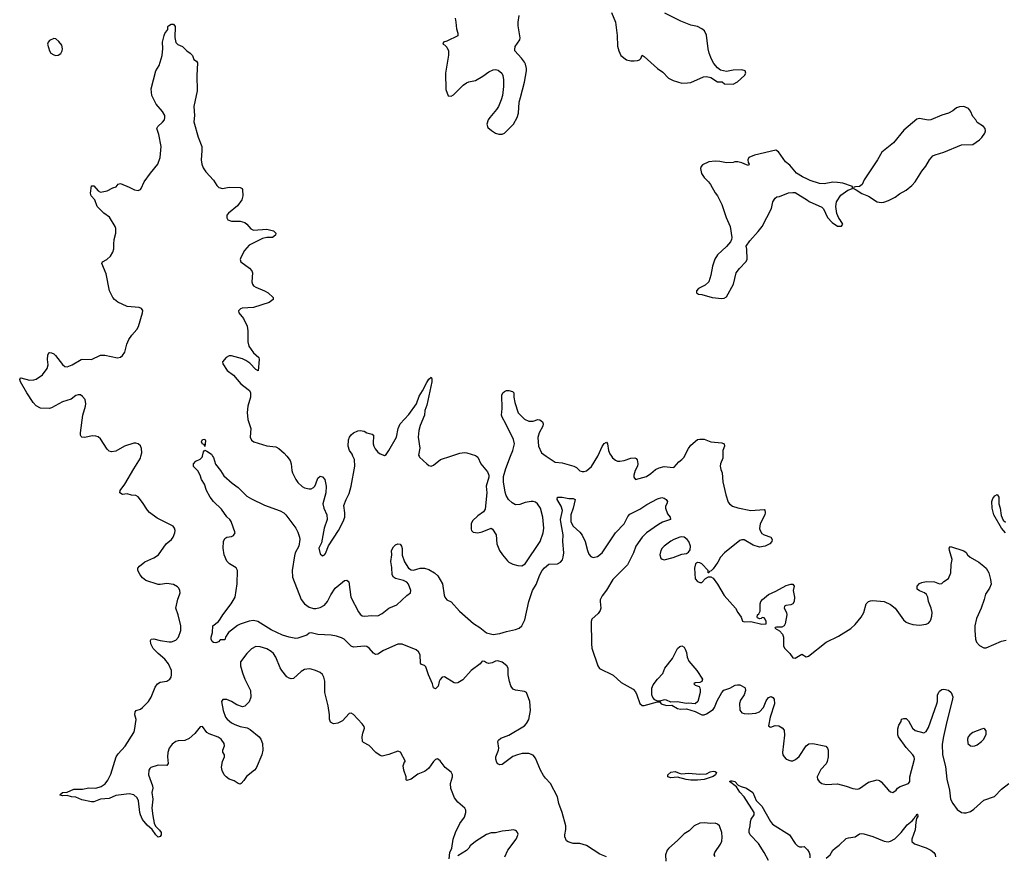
# Model space of a CAD drawing. Header units: inches. Extents: x 2001573 to 2220545, y 644482 to 846830.
# Tile 735 of 755: x 2162903 to 2171774, y 796404 to 803932. Entities that reach past the tile are written whole.
import ezdxf

# ---------------------------------------------------------------- set-up
doc = ezdxf.new("R2010")
doc.units = ezdxf.units.IN
doc.header["$MEASUREMENT"] = 0
for name, color, linetype in [('C1769', 7, 'Continuous'), ('C1779', 7, 'Continuous'), ('C1860', 7, 'Continuous'), ('C1870', 7, 'Continuous')]:
    doc.layers.add(name, color=color, linetype=linetype)

msp = doc.modelspace()

# ---------------------------------------------------------------- linework, layer by layer
at = {"layer": 'C1769', "color": 5}
for points, elevation in [([(2166772.9, 796372.9), (2166779.7, 796430), (2166795.6, 796470), (2166809.7, 796550), (2166828.1, 796610), (2166869.8, 796690.2), (2166910, 796746.8), (2166923.7, 796790), (2166922.7, 796810), (2166914, 796830), (2166850, 796882.7), (2166821.7, 796921.7), (2166786.7, 797006.7), (2166784.5, 797050), (2166802.7, 797110), (2166801.2, 797130), (2166791.9, 797151.9), (2166736.6, 797196.6), (2166690, 797255.3), (2166666.4, 797273.6), (2166650, 797268.7), (2166630, 797249), (2166590.6, 797190), (2166567.3, 797170), (2166550, 797158.4), (2166490, 797134.5), (2166430, 797089.6), (2166390, 797078), (2166384.7, 797084.7), (2166386, 797110), (2166363, 797170), (2166358, 797210), (2166370, 797246), (2166378, 797250), (2166333.6, 797333.6), (2166310, 797342), (2166230, 797312.3), (2166170, 797296), (2166150, 797302.7), (2166111.2, 797331.2), (2166052.8, 797392.8), (2166000.1, 797420.1), (2165992.7, 797430), (2165989.4, 797470), (2165994.8, 797505.2), (2166009.2, 797550), (2166005.6, 797565.6), (2165989.4, 797589.4), (2165910, 797674), (2165890, 797685.2), (2165870, 797681.2), (2165810, 797617), (2165770, 797594.5), (2165730, 797589), (2165704.5, 797604.5), (2165695.1, 797630), (2165695.6, 797670), (2165682.4, 797750), (2165651.4, 797870), (2165652.7, 797972.7), (2165642.9, 798010), (2165630, 798032), (2165609.2, 798050), (2165568.3, 798068.3), (2165530, 798082), (2165510, 798084), (2165470, 798076.9), (2165438.6, 798061.4), (2165370, 797997.2), (2165350, 797994), (2165330, 798001.2), (2165310, 798013.2), (2165264.2, 798070), (2165250, 798093.2), (2165209.8, 798190), (2165190, 798221.7), (2165170, 798239.8), (2165130, 798263.5), (2165070, 798281.6), (2165030, 798283.7), (2164990, 798264.5), (2164950, 798222), (2164893.3, 798146.7), (2164892.4, 798110), (2164910, 798047.3), (2164930.3, 797990), (2164982, 797890), (2164985.3, 797830), (2164971.8, 797788.2), (2164932.9, 797747.2), (2164910, 797741.7), (2164858.4, 797758.4), (2164810, 797789.7), (2164770, 797806.3), (2164733, 797807), (2164720.5, 797790), (2164736.4, 797710), (2164758.7, 797650), (2164772.2, 797630), (2164810, 797598.9), (2164842, 797582), (2164890, 797564), (2164951.2, 797551.2), (2164978.5, 797538.5), (2165062, 797470), (2165076.4, 797450), (2165090, 797411.3), (2165092.7, 797350), (2165083.8, 797310), (2165034.4, 797190), (2165018, 797170), (2164945.1, 797114.9), (2164922.8, 797077.2), (2164898.8, 797050), (2164890, 797045.6), (2164870, 797051.8), (2164833.9, 797073.9), (2164790, 797091.3), (2164762.9, 797110), (2164745.1, 797130), (2164726.7, 797166.7), (2164720.5, 797199.5), (2164729.4, 797250), (2164749, 797290), (2164748.7, 797310), (2164733.2, 797333.2), (2164734.5, 797350), (2164748.5, 797390), (2164746.4, 797410), (2164717.6, 797450), (2164690, 797469.8), (2164610, 797497.2), (2164589.7, 797510), (2164550, 797566), (2164530, 797562.7), (2164479.5, 797500.5), (2164430, 797455.8), (2164390, 797439.4), (2164330, 797436.2), (2164310, 797430.8), (2164275.2, 797404.8), (2164249.1, 797370), (2164237.2, 797330), (2164233.4, 797290), (2164241.3, 797230), (2164230, 797214.5), (2164150, 797215.6), (2164085.8, 797194.2), (2164074.5, 797185.5), (2164066, 797170), (2164062.6, 797130), (2164100.9, 797030), (2164103.1, 797010), (2164094.9, 796970), (2164103.6, 796910), (2164094.6, 796830), (2164101.1, 796761.1), (2164114.8, 796694.8), (2164126.4, 796666.4), (2164164, 796630), (2164177.1, 796610), (2164178, 796590), (2164170, 796574), (2164150, 796568), (2164130, 796589.2), (2164097.7, 796637.7), (2164050, 796675.6), (2164010, 796728), (2163990, 796767.6), (2163984.2, 796790), (2163974.6, 796894.6), (2163961.6, 796921.6), (2163929.8, 796949.8), (2163890, 796956.8), (2163792.8, 796947.2), (2163770, 796942.6), (2163710, 796916.4), (2163630, 796909.8), (2163570, 796887.4), (2163550, 796886.4), (2163463.3, 796903.3), (2163410, 796927.3), (2163368.7, 796930), (2163330, 796941.6), (2163290, 796939.3), (2163266.6, 796946.6), (2163264, 796950), (2163289.6, 796970.3), (2163330, 796974.4), (2163390, 796999.5), (2163470, 797001.5), (2163527.2, 797012.8), (2163590, 797009.2), (2163636.5, 797023.5), (2163672.2, 797047.8), (2163698.1, 797081.9), (2163724.3, 797135.7), (2163772.4, 797290), (2163790, 797317.6), (2163853.8, 797386.2), (2163930, 797510.6), (2163938, 797530), (2163951.2, 797628.8), (2163941.3, 797670), (2163943, 797697), (2163951.7, 797708.3), (2163990, 797719.5), (2164010, 797734.9), (2164062.7, 797790), (2164087, 797830), (2164122.4, 797917.6), (2164145.4, 797950), (2164170, 797964.4), (2164230, 797974.4), (2164254.5, 797990), (2164267, 798010), (2164271.6, 798030), (2164269.6, 798070), (2164245.1, 798130), (2164211.5, 798170), (2164150, 798221.3), (2164106.6, 798266.6), (2164085.6, 798310), (2164081.5, 798338.5), (2164087.3, 798352.7), (2164110, 798354.9), (2164170, 798338), (2164250, 798326.7), (2164270, 798327.7), (2164310, 798343.7), (2164334.3, 798370), (2164353.5, 798430), (2164354.7, 798470), (2164330.9, 798570), (2164309.7, 798630), (2164328.7, 798711.3), (2164344.2, 798750), (2164347.6, 798770), (2164344.5, 798790), (2164336, 798810), (2164323.9, 798823.9), (2164290, 798844.5), (2164230, 798853.6), (2164170, 798843), (2164150, 798844.2), (2164040.8, 798880.8), (2164010, 798904.5), (2163989.6, 798930), (2163967.3, 798970), (2163967, 798990), (2163981.2, 799010), (2164031.5, 799048.5), (2164110, 799083.8), (2164154.5, 799110), (2164223.7, 799210), (2164270, 799250.5), (2164285.6, 799270), (2164301.3, 799310), (2164303, 799330), (2164298.7, 799350), (2164285.1, 799370), (2164141.1, 799441.1), (2164073.1, 799493.1), (2164053.3, 799513.3), (2164010, 799582.7), (2163970, 799632.7), (2163950, 799645.2), (2163910, 799649.2), (2163870, 799659.3), (2163830, 799653.2), (2163805.2, 799670), (2163809.5, 799690), (2163851.1, 799748.9), (2163930, 799886.8), (2163990, 799980.7), (2163995, 800000)], 380), ([(2168188.7, 796390), (2168130, 796415.3), (2168010, 796493.2), (2167950, 796509.5), (2167889.7, 796509.7), (2167845.4, 796525.4), (2167830, 796535.3), (2167813.2, 796570), (2167813.2, 796590), (2167824.5, 796635.5), (2167822.4, 796670), (2167790.9, 796790), (2167761.4, 796870), (2167749.8, 796929.8), (2167686, 797050), (2167638.9, 797098.9), (2167622.4, 797122.4), (2167596.1, 797170), (2167550, 797279.5), (2167530, 797306.3), (2167490, 797321), (2167430, 797320.3), (2167389.3, 797310.7), (2167346.2, 797293.8), (2167250, 797223.6), (2167230, 797218.4), (2167210, 797229.3), (2167201.2, 797241.1), (2167191.7, 797271.7), (2167193.3, 797290), (2167216.9, 797350), (2167218.7, 797370), (2167211.9, 797428.1), (2167217.6, 797442.4), (2167239.1, 797460.9), (2167310, 797486), (2167450, 797570.3), (2167470, 797592.4), (2167490, 797627.7), (2167506.3, 797710), (2167499.9, 797790), (2167470, 797869.8), (2167450, 797879.6), (2167370, 797890.5), (2167350, 797900.6), (2167335.8, 797915.8), (2167326.8, 797930), (2167315.3, 797970), (2167305.4, 798030), (2167303.1, 798090), (2167291.9, 798111.8), (2167250, 798142.6), (2167210, 798154.8), (2167190, 798152.7), (2167160.6, 798139.4), (2167130, 798133.3), (2167110, 798137.4), (2167090, 798149.5), (2167070, 798152.7), (2167050.5, 798130), (2166971.5, 798070), (2166895, 797985), (2166850, 797956.8), (2166830, 797954.3), (2166818.8, 797958.8), (2166730, 798012.7), (2166710, 798009.4), (2166690, 797989.2), (2166681.3, 797970), (2166672.3, 797927.7), (2166650, 797902.4), (2166630, 797913.2), (2166620.9, 797950), (2166585.8, 798030), (2166561.4, 798101.5), (2166550, 798114), (2166523.3, 798123.3), (2166513.8, 798133.8), (2166510.7, 798210), (2166496.8, 798236.7), (2166474.3, 798254.2), (2166350, 798305.6), (2166310, 798306.2), (2166180.7, 798250), (2166130, 798217.6), (2166110, 798213.6), (2166090, 798224.5), (2166051.2, 798271.2), (2166030, 798285.1), (2166009.6, 798289.6), (2165910, 798279.7), (2165888.8, 798288.9), (2165826.3, 798350), (2165803, 798363), (2165757.4, 798377.4), (2165710, 798387), (2165590, 798393.6), (2165530, 798406.9), (2165510, 798404.5), (2165490, 798387.8), (2165410, 798360.5), (2165390, 798358.7), (2165330, 798368), (2165270, 798388.3), (2165170, 798434.8), (2165050, 798509.7), (2165010, 798518.7), (2164970, 798513), (2164890, 798486.4), (2164866.4, 798473.6), (2164783, 798410), (2164756, 798370), (2164750, 798346), (2164710, 798346), (2164692.7, 798327.3), (2164670, 798318), (2164650, 798322), (2164638, 798330), (2164628.7, 798350), (2164628.7, 798370), (2164639, 798410), (2164643.7, 798470), (2164693.2, 798510), (2164709.2, 798530), (2164732.7, 798570), (2164809.5, 798670), (2164845.2, 798730), (2164863.7, 798850), (2164866.6, 798970), (2164853.6, 798993.6), (2164794, 799030), (2164770, 799054), (2164746.6, 799110), (2164737, 799170), (2164739.3, 799230), (2164750, 799258), (2164770, 799271), (2164810, 799276), (2164830, 799284.7), (2164844, 799310), (2164809.3, 799410), (2164796, 799430), (2164770, 799452.7), (2164722.2, 799522.2), (2164648, 799590), (2164617.6, 799630), (2164585.6, 799690), (2164567, 799747), (2164542, 799790), (2164528.9, 799828.9), (2164508.4, 799868.4), (2164470, 799906), (2164468, 799930), (2164490, 799956), (2164530, 799972), (2164548, 799990), (2164550.5, 800000)], 360), ([(2164640.7, 800000), (2164647.9, 799987.9), (2164666.4, 799926.4), (2164713, 799870), (2164742, 799822), (2164816, 799756), (2164870, 799718.4), (2164950, 799640.7), (2164990, 799614.8), (2165110, 799559.1), (2165250, 799508), (2165282.8, 799490), (2165300.7, 799470), (2165390.3, 799350.3), (2165410, 799314.8), (2165424.9, 799270), (2165426.4, 799250), (2165416.5, 799190), (2165386.4, 799130), (2165377.7, 799102.3), (2165356.9, 798970), (2165360.3, 798910), (2165438, 798710), (2165470, 798670.4), (2165510, 798640.3), (2165550, 798626.7), (2165570, 798626.4), (2165610, 798636.4), (2165650, 798657.1), (2165676.9, 798690), (2165706, 798750), (2165746, 798810), (2165810, 798864.9), (2165830, 798878.8), (2165850, 798882.8), (2165867.3, 798867.3), (2165887, 798730), (2165956.4, 798596.4), (2165970, 798575.5), (2165990, 798561.6), (2166010, 798557.1), (2166075.3, 798564.7), (2166130, 798560.3), (2166170, 798582.3), (2166229.7, 798630), (2166300, 798660), (2166390, 798745.2), (2166422.6, 798770), (2166428.5, 798790), (2166406.1, 798846.1), (2166390, 798865.3), (2166360.4, 798880.4), (2166290, 798898.9), (2166271.2, 798910), (2166260.3, 798930), (2166256.1, 798996.1), (2166246.3, 799050), (2166254.7, 799110), (2166254.3, 799150), (2166270, 799183.8), (2166290, 799202), (2166310.9, 799210.9), (2166330, 799206), (2166342.8, 799190), (2166347.7, 799167.7), (2166348.7, 799108.7), (2166368.6, 799048.6), (2166405.5, 798990), (2166430, 798974.4), (2166450, 798972.4), (2166510, 798990.4), (2166550, 798990.4), (2166590, 798978.4), (2166640.5, 798950), (2166670, 798923), (2166711.1, 798851.1), (2166727, 798747), (2166732.7, 798730), (2166750, 798704.9), (2166790, 798686.8), (2166864.2, 798604.2), (2166991.7, 798491.7), (2167050, 798457.6), (2167109.3, 798409.3), (2167170, 798394.7), (2167230, 798401.1), (2167290, 798421.2), (2167370, 798437), (2167403.5, 798450), (2167427.7, 798470), (2167453.7, 798526.3), (2167491.1, 798690), (2167521.8, 798790), (2167556.5, 798843.5), (2167589.1, 798930), (2167610, 798968.8), (2167630, 798994.9), (2167670, 799025.5), (2167750, 799029.1), (2167775.9, 799044.1), (2167793, 799067), (2167800.3, 799090), (2167804.5, 799130), (2167796.5, 799230), (2167800.7, 799290), (2167780.3, 799390), (2167776.8, 799430), (2167793.6, 799510), (2167782.4, 799550), (2167746.6, 799610), (2167749.2, 799630), (2167790, 799631.6), (2167850, 799618), (2167890, 799617.6), (2167906.8, 799610), (2167890.3, 799530.2), (2167868.8, 799470), (2167867.6, 799407.6), (2167890, 799368.8), (2167950, 799314), (2167970, 799288.2), (2167998.2, 799230), (2168017.5, 799150), (2168030, 799118.4), (2168050, 799094.9), (2168070, 799087.5), (2168110, 799096.6), (2168150, 799130.2), (2168270, 799310.3), (2168349.8, 799390.2), (2168383.1, 799456.9), (2168401.4, 799478.5), (2168490, 799522.4), (2168554.6, 799565.4), (2168650, 799615.8), (2168690, 799628), (2168710, 799622), (2168726.8, 799610), (2168738.8, 799590), (2168734.8, 799570), (2168721, 799550), (2168721, 799530), (2168739.8, 799479.8), (2168762.8, 799450), (2168766, 799430), (2168695.3, 799404.7), (2168657.1, 799382.9), (2168551, 799309), (2168510.2, 799269.8), (2168453.1, 799190), (2168433.1, 799130), (2168380.3, 799019.7), (2168246.4, 798890), (2168190, 798792.3), (2168150, 798740.7), (2168134.2, 798705.8), (2168132.3, 798690), (2168139.7, 798630), (2168134, 798610), (2168116.1, 798583.9), (2168058, 798530), (2168052, 798510), (2168054, 798310), (2168058.4, 798270), (2168110.7, 798110.7), (2168127.9, 798087.9), (2168250, 798027.4), (2168321.8, 797961.8), (2168430, 797901.6), (2168450, 797878), (2168464.6, 797850), (2168490, 797770.7), (2168510, 797754), (2168530, 797754), (2168650, 797787.3), (2168670, 797786.8), (2168684, 797770), (2168730, 797754.6), (2168777.5, 797757.5), (2168830, 797727), (2168858, 797722), (2168910, 797724.5), (2168990, 797700.8), (2169050, 797668.5), (2169070, 797670.4), (2169090, 797678.4), (2169150, 797716.4), (2169163, 797737), (2169185.7, 797794.3), (2169230, 797871.3), (2169247, 797893), (2169302, 797910), (2169350, 797935.5), (2169370, 797940.5), (2169390, 797939.1), (2169436.1, 797916.1), (2169440.7, 797910), (2169442.4, 797890), (2169431.3, 797850), (2169398.7, 797801.3), (2169387.5, 797772.5), (2169390.2, 797710.2), (2169410, 797686.3), (2169430, 797680.2), (2169470, 797678.5), (2169535.1, 797684.9), (2169570, 797696.4), (2169605.7, 797734.3), (2169630, 797794.8), (2169650, 797826.8), (2169674.9, 797834.9), (2169690, 797826.8), (2169702, 797810), (2169703.6, 797770), (2169666, 797650), (2169650.8, 797570), (2169660.4, 797560.4), (2169670, 797558), (2169710, 797572.4), (2169742, 797570), (2169772.3, 797552.3), (2169790.4, 797530.4), (2169792.5, 797487.5), (2169776.3, 797330), (2169779.1, 797310), (2169790.6, 797290), (2169810, 797270.6), (2169850, 797256.4), (2169870, 797256.4), (2169894, 797266), (2169924.9, 797295.1), (2169990, 797391), (2170000, 797398)], 360), ([(2165309.5, 800000), (2165341.2, 799961.2), (2165350.3, 799930), (2165354, 799870), (2165359.5, 799850), (2165390, 799790.7), (2165410, 799763.8), (2165447.9, 799727.9), (2165470, 799713.7), (2165510, 799705.2), (2165530, 799706.5), (2165550, 799717.6), (2165562.4, 799730), (2165572.3, 799750), (2165590, 799801), (2165610, 799818.8), (2165630, 799814), (2165650.7, 799790), (2165664, 799730), (2165662.4, 799670), (2165633.7, 799570), (2165641.7, 799530), (2165669.1, 799470), (2165673.8, 799430), (2165644.9, 799350), (2165622, 799218), (2165598.8, 799170), (2165610, 799120.7), (2165630, 799102), (2165650, 799110.6), (2165657.3, 799122.6), (2165686.7, 799193.3), (2165775.1, 799330), (2165818.7, 799410), (2165831, 799449), (2165832.4, 799490), (2165824.6, 799555.4), (2165843, 799610), (2165870, 799662.8), (2165890.9, 799730), (2165923.7, 799910), (2165919.8, 799970), (2165905.8, 800000)], 380), ([(2166500.7, 800000), (2166503.8, 799990), (2166570, 799930.7), (2166590, 799916), (2166610, 799910.8), (2166630, 799918.8), (2166693.2, 799970), (2166787.1, 800000)], 380), ([(2167018.2, 800000), (2167030, 799990.4), (2167057.6, 799930), (2167118, 799858), (2167128.6, 799830), (2167130.3, 799810), (2167107.2, 799730), (2167111.6, 799668.4), (2167097.2, 799522.8), (2167081.7, 799498.3), (2167030, 799463.7), (2166983.4, 799416.6), (2166970.6, 799390), (2166970, 799342), (2166974.8, 799330), (2166990, 799314.8), (2167030, 799310.6), (2167070, 799317.3), (2167150, 799352), (2167163.6, 799343.6), (2167194.8, 799290), (2167202.4, 799210), (2167227, 799150), (2167252.7, 799110), (2167297.2, 799057.2), (2167310, 799045.5), (2167347.1, 799027.1), (2167390, 799014), (2167427.3, 799012.7), (2167457, 799030), (2167592.8, 799230), (2167620.5, 799310), (2167624.4, 799350), (2167617.6, 799450), (2167594.5, 799530), (2167569.6, 799570), (2167550, 799586), (2167530, 799592.6), (2167510, 799592.6), (2167458, 799582), (2167410, 799564.7), (2167370, 799562.4), (2167339.7, 799579.8), (2167308.3, 799608.3), (2167285.9, 799645.9), (2167276.9, 799676.9), (2167262.6, 799770), (2167262.9, 799817.1), (2167284.4, 799890), (2167325.8, 800000)], 380), ([(2167647.8, 800000), (2167726.9, 799946.9), (2167790, 799939.5), (2167896, 799910), (2167918.3, 799898.3), (2167948.9, 799868.9), (2167970, 799860.3), (2167990, 799860.3), (2168010, 799867.4), (2168053.6, 799906.4), (2168112.9, 800000)], 380), ([(2168234.4, 800000), (2168245.4, 799985.4), (2168270, 799964.7), (2168290, 799956.2), (2168310, 799954.7), (2168350, 799961.6), (2168410, 799981.7), (2168444.5, 799984.5), (2168457.5, 799977.5), (2168465.8, 799965.8), (2168472.7, 799930), (2168470.4, 799910), (2168448.4, 799871.6), (2168436.5, 799830), (2168437.1, 799810), (2168450.6, 799790.6), (2168550, 799817.2), (2168590, 799842.9), (2168630, 799879.7), (2168664.7, 799895.3), (2168710, 799905.5), (2168790, 799897.7), (2168798.9, 799901.1), (2168840.4, 799950), (2168869.9, 799970.1), (2168888.9, 799990), (2168894, 800000)], 380), ([(2169238, 800000), (2169238.2, 799981.8), (2169216.5, 799930), (2169213.1, 799910), (2169219, 799879), (2169231.2, 799850), (2169237.7, 799770), (2169265.7, 799650), (2169286.3, 799586.3), (2169297.6, 799570), (2169326, 799550), (2169374.4, 799534.4), (2169490, 799511.2), (2169610, 799519.3), (2169615.8, 799515.8), (2169620.3, 799490), (2169615.3, 799470), (2169573.6, 799390), (2169569.3, 799349.3), (2169574.3, 799330), (2169590, 799303.1), (2169610, 799290.3), (2169670.8, 799270), (2169684, 799250), (2169680.7, 799230), (2169660.7, 799210), (2169618.8, 799190), (2169570, 799181.3), (2169510, 799198), (2169430, 799245.1), (2169410, 799246.2), (2169390, 799239.2), (2169253, 799130), (2169216, 799090), (2169193.7, 799046.3), (2169150, 798986), (2169132.7, 798967.3), (2169118, 798962), (2169112.7, 798947.3), (2169106, 798950), (2169106, 798970), (2169050, 799028.7), (2169030, 799039), (2169010, 799042), (2168992, 799030), (2168982.8, 798990), (2168990, 798894), (2169010, 798872), (2169030, 798862), (2169050, 798862), (2169083.1, 798896.9), (2169110, 798914), (2169130, 798914), (2169150, 798902), (2169190, 798846), (2169250, 798744.7), (2169353.4, 798630), (2169374, 798590), (2169402, 798550), (2169414.8, 798514.8), (2169430, 798506.8), (2169490, 798510.4), (2169590, 798487.2), (2169628, 798490), (2169629, 798510), (2169619, 798530), (2169610, 798542), (2169594, 798546), (2169583.6, 798536.4), (2169570, 798534), (2169550, 798544), (2169547.3, 798550), (2169550, 798571), (2169561.2, 798578.8), (2169576, 798604), (2169575.1, 798670), (2169581.2, 798690), (2169595.8, 798710), (2169650, 798753.7), (2169716.9, 798783.1), (2169810, 798835.3), (2169850, 798848), (2169870, 798846), (2169880.7, 798830), (2169870.6, 798790), (2169883, 798730), (2169880.7, 798690), (2169870, 798669.2), (2169850, 798661.2), (2169805.4, 798654.6), (2169792.7, 798647.3), (2169792, 798630), (2169810.7, 798590.7), (2169814, 798570), (2169800.7, 798490), (2169790.6, 798470), (2169770, 798460.7), (2169722, 798458), (2169710, 798455.3), (2169706.8, 798450), (2169747.5, 798427.5), (2169776.4, 798396.4), (2169784.2, 798370), (2169784.4, 798290), (2169792.4, 798270), (2169841.2, 798221.2), (2169870, 798182), (2169890, 798180.5), (2169950, 798216.3), (2169990, 798190.7), (2170000, 798193.9)], 380), ([(2169650, 796358.4), (2169610.9, 796430.9), (2169559.5, 796510), (2169484, 796590), (2169476.3, 796610), (2169475.1, 796630), (2169485.1, 796670), (2169486.6, 796710), (2169493.6, 796730), (2169519.5, 796770), (2169519.5, 796790), (2169429.6, 796930), (2169390, 796973.2), (2169361.5, 797021.5), (2169299, 797070), (2169310, 797076.3), (2169323.6, 797076.4), (2169346, 797070), (2169377.1, 797037.1), (2169403.8, 797023.8), (2169450, 797010.2), (2169508.7, 796970), (2169539, 796899), (2169590, 796847.4), (2169667.3, 796707.3), (2169685.5, 796685.5), (2169839.3, 796590), (2169890, 796510.6), (2169910, 796490.4), (2169930, 796481.6), (2169950, 796479.1), (2169970, 796484.7), (2169990, 796466.8), (2170000, 796452.5)], 340), ([(2169170, 796394), (2169160.9, 796410), (2169166.6, 796430), (2169216.6, 796503.4), (2169230, 796532), (2169232.2, 796567.8), (2169228.1, 796610), (2169207.3, 796670), (2169190, 796685.6), (2169170, 796693.3), (2169130, 796691.6), (2169070, 796696.9), (2169030, 796693.3), (2168978.8, 796670), (2168934.2, 796625.8), (2168890, 796597.2), (2168830, 796538), (2168750.3, 796469.7), (2168737.1, 796450), (2168722, 796410), (2168724, 796350)], 360), ([(2167274, 796390), (2167302.4, 796450), (2167375.1, 796550), (2167385.2, 796570), (2167393.2, 796593.2), (2167389.1, 796609.1), (2167380.2, 796620.2), (2167370, 796628.7), (2167352.7, 796632.7), (2167309.2, 796629.2), (2167250, 796620.9), (2167190, 796606), (2167150, 796605.2), (2167110, 796592.3), (2167010, 796529.2), (2166962.8, 796490), (2166950.5, 796469.5), (2166930, 796449), (2166850, 796399)], 380)]:
    msp.add_lwpolyline(points, dxfattribs=dict(at, elevation=elevation))
for points, elevation in [([(2168870, 799273.3), (2168850, 799269.6), (2168797.3, 799250), (2168770, 799234.7), (2168710, 799189.4), (2168690.6, 799170), (2168680.5, 799150), (2168671, 799111), (2168680.7, 799080.7), (2168690.9, 799070.9), (2168710, 799067.3), (2168790, 799088.2), (2168870, 799118), (2168910, 799124), (2168930, 799134.8), (2168943.3, 799156.7), (2168946.3, 799190), (2168931.1, 799230), (2168918, 799250), (2168890, 799270.9)], 380), ([(2168990, 797768.6), (2168930, 797775.1), (2168908.3, 797771.7), (2168830, 797785.8), (2168770, 797782.7), (2168730, 797802), (2168710, 797803.7), (2168670, 797792), (2168650, 797791.8), (2168624.4, 797804.4), (2168607.2, 797827.2), (2168598, 797850), (2168599.8, 797910), (2168610, 797938.4), (2168650, 797990.3), (2168698, 798042), (2168716.4, 798090), (2168783.8, 798176.2), (2168830, 798267.3), (2168850, 798284.9), (2168870, 798290.6), (2168890, 798278.8), (2168899.9, 798259.9), (2168910, 798231.3), (2168917, 798190), (2168933.3, 798153.3), (2169003.1, 798070), (2169054, 797990), (2169050, 797968.7), (2169030, 797962), (2168990, 797959), (2168978, 797950), (2168990, 797938), (2169024.9, 797924.9), (2169032.3, 797912.3), (2169034.7, 797894.7), (2169034.6, 797870), (2169012.6, 797790)], 360), ([(2168950, 797079.7), (2168906.9, 797086.9), (2168830, 797109.4), (2168770, 797100.7), (2168744, 797110), (2168741.2, 797130), (2168770, 797153), (2168810, 797158.8), (2168844, 797144), (2168870, 797138.8), (2168930, 797143), (2169030, 797135.5), (2169090, 797139.1), (2169124.2, 797155.8), (2169150, 797162.4), (2169170, 797159.3), (2169182, 797150), (2169172.2, 797130), (2169150, 797115.1), (2169070, 797087.3), (2169010, 797080.5)], 340)]:
    msp.add_lwpolyline(points, close=True, dxfattribs=dict(at, elevation=elevation))
at = {"layer": 'C1779', "color": 5}
for points, elevation in [([(2171785.7, 799310), (2171750, 799351.6), (2171680.3, 799470), (2171665.6, 799530), (2171663.1, 799590), (2171670, 799618.8), (2171690, 799643), (2171710, 799653.4), (2171726, 799630), (2171724.2, 799570), (2171735.8, 799530), (2171745.9, 799465.9), (2171764.2, 799424.2), (2171783.8, 799403.8)], 380), ([(2170000, 798193.9), (2170010, 798197.1), (2170170, 798323.1), (2170281, 798379), (2170390, 798447.7), (2170430, 798483.8), (2170485.6, 798550), (2170510, 798591), (2170529.7, 798670.2), (2170549.7, 798690.3), (2170570, 798697.6), (2170590, 798699.5), (2170690.3, 798690.3), (2170750, 798664.9), (2170790, 798630.7), (2170865.1, 798525.1), (2170890, 798504), (2170910, 798494), (2170950, 798482.8), (2171010, 798478.8), (2171070, 798486.8), (2171090, 798496), (2171107, 798513), (2171113.4, 798526.6), (2171122, 798558), (2171123.6, 798590), (2171115.1, 798630), (2171092, 798690), (2171086, 798730), (2171073.6, 798753.6), (2171054, 798770), (2171010, 798786), (2170990, 798802.7), (2170988.1, 798830), (2171008.7, 798851.3), (2171030, 798861.1), (2171070, 798870.3), (2171146.7, 798866.7), (2171190, 798851), (2171210, 798851.3), (2171228.7, 798870), (2171270, 798898), (2171292.3, 798950), (2171295.1, 799024.9), (2171305.2, 799070), (2171279.5, 799150), (2171277.2, 799170), (2171290, 799186), (2171410, 799146), (2171430, 799131), (2171442.8, 799110), (2171466, 799090), (2171545.8, 799045.8), (2171591, 799010), (2171610.8, 798990), (2171633.4, 798950), (2171650.6, 798890), (2171654.6, 798845.4), (2171642, 798810), (2171604.2, 798755.8), (2171592.6, 798707.4), (2171564.9, 798630), (2171522.4, 798537.6), (2171509.1, 798470), (2171507.9, 798430), (2171515.3, 798350), (2171524.4, 798324.4), (2171550, 798295.5), (2171590, 798274.4), (2171610, 798272.4), (2171750, 798332.4), (2171790, 798341.6)], 380), ([(2170000, 797398), (2170012.9, 797407.1), (2170050.5, 797410.5), (2170166.4, 797386.4), (2170181, 797370), (2170186.8, 797350), (2170186, 797290), (2170178, 797250), (2170170.6, 797229.4), (2170122.5, 797177.5), (2170086.8, 797110), (2170091, 797090), (2170106, 797070), (2170130, 797051), (2170170, 797042.8), (2170270, 797047.7), (2170350, 797027.7), (2170410, 797005.5), (2170450, 797000.5), (2170470, 797005.5), (2170550, 797062), (2170630, 797085.5), (2170650, 797079.1), (2170665.5, 797065.5), (2170730, 796990.8), (2170750, 796974.8), (2170770, 796971), (2170799, 796990), (2170812.3, 797007.7), (2170835.5, 797024.5), (2170912.3, 797050), (2170924.5, 797070), (2170923.6, 797110), (2170966, 797270), (2170961.6, 797290), (2170949.6, 797310), (2170890, 797375.1), (2170820.4, 797470), (2170814.7, 797490), (2170815.8, 797544.2), (2170823.9, 797576.1), (2170844, 797610), (2170849, 797630), (2170870, 797638), (2170890, 797636), (2170910, 797614.8), (2170948.4, 797550), (2170970.8, 797530), (2171050, 797507.6), (2171070, 797518.4), (2171090, 797554.8), (2171166.2, 797770), (2171172.4, 797790), (2171173.3, 797850), (2171183, 797870), (2171190, 797882), (2171210, 797897), (2171230, 797899.5), (2171270, 797893.1), (2171294.9, 797870), (2171310.3, 797830.3), (2171308.7, 797810), (2171256.2, 797610), (2171226.8, 797473.2), (2171215.6, 797404.4), (2171217.3, 797310), (2171245.1, 797205.1), (2171256.5, 797090), (2171279.5, 796990), (2171288.8, 796908.8), (2171310, 796870.7), (2171350, 796817.3), (2171390, 796790.6), (2171410, 796788), (2171430, 796788), (2171470, 796799.3), (2171499.7, 796820.2), (2171590, 796900.7), (2171685.1, 796934.9), (2171750, 796998.8), (2171815.3, 797050)], 360), ([(2170170, 796379.7), (2170206.6, 796410), (2170230, 796450.5), (2170249.5, 796470), (2170285.4, 796494.6), (2170350, 796554.8), (2170370, 796562.8), (2170430, 796570.8), (2170470, 796596.3), (2170490, 796600.7), (2170510, 796596.3), (2170590, 796573), (2170692.3, 796532.3), (2170726.7, 796526.7), (2170750, 796530.3), (2170786.5, 796553.5), (2170844.2, 796610), (2170900, 796680), (2170944.9, 796715.1), (2170963.3, 796736.7), (2170970, 796754.8), (2170980.4, 796759.6), (2170990, 796774), (2170993.4, 796773.4), (2170993.7, 796753.7), (2170983.5, 796736.5), (2170976.1, 796703.9), (2170972.4, 796632.4), (2170940.8, 796550), (2170941.7, 796530), (2170966.4, 796506.4), (2171070, 796472.5), (2171112.2, 796450), (2171138, 796430), (2171150.9, 796410.9), (2171153.6, 796390)], 340), ([(2170000, 796452.5), (2170015.8, 796430), (2170021.6, 796410), (2170022, 796382)], 340)]:
    msp.add_lwpolyline(points, dxfattribs=dict(at, elevation=elevation))
at = {"layer": 'C1779', "color": 5, "elevation": 380}
msp.add_lwpolyline([(2171590, 797545.2), (2171570, 797540.9), (2171490, 797511.5), (2171463, 797490), (2171450, 797472.7), (2171441.6, 797450), (2171444.9, 797410), (2171470, 797390.7), (2171490, 797388.4), (2171510, 797390.5), (2171530, 797400.5), (2171570, 797428), (2171589.3, 797450), (2171610, 797494), (2171610, 797526), (2171600.2, 797540.2)], close=True, dxfattribs=at)
at = {"layer": 'C1860', "color": 5}
for points, elevation in [([(2166825.9, 803945.8), (2166833.7, 803910), (2166838, 803850), (2166852, 803810), (2166850, 803787.6), (2166750, 803738.4), (2166722, 803730), (2166714, 803710), (2166730, 803704.7), (2166750, 803684), (2166766.4, 803650), (2166766.6, 803613.4), (2166738.8, 803450), (2166742, 803302), (2166764.7, 803244.7), (2166790, 803242), (2166810, 803256), (2166898.8, 803341.2), (2166930, 803363.8), (2166950, 803372.2), (2167010, 803384.2), (2167076.9, 803423.1), (2167130, 803461.3), (2167170, 803480.4), (2167190, 803483.1), (2167215.4, 803475.4), (2167245.5, 803450), (2167255.3, 803430), (2167262.6, 803390), (2167261.7, 803330), (2167251.9, 803250), (2167240.3, 803210), (2167217.6, 803150), (2167198.6, 803121.4), (2167137.6, 803050), (2167124.9, 803030), (2167110.6, 802990), (2167120.5, 802960.5), (2167153.2, 802933.2), (2167191.3, 802910), (2167219.9, 802899.9), (2167250, 802899.3), (2167270, 802908.2), (2167352.7, 802990), (2167385.1, 803050), (2167396.2, 803090), (2167402, 803190), (2167416.2, 803230), (2167451.6, 803370), (2167469.6, 803470), (2167469.3, 803490.7), (2167459.5, 803530), (2167450, 803549), (2167425.4, 803585.4), (2167365.2, 803650), (2167363.2, 803663.2), (2167366.6, 803690), (2167409.3, 803750), (2167411.8, 803768.2), (2167395.3, 803875.3), (2167395.1, 803910), (2167404.2, 803970)], 420), ([(2168235.1, 803995.1), (2168270.6, 803910), (2168284.9, 803790), (2168290, 803694), (2168300.5, 803650), (2168319.1, 803610), (2168371.3, 803570), (2168410, 803561.6), (2168439.5, 803560.5), (2168470, 803562.8), (2168488, 803570), (2168498, 803582), (2168510, 803612), (2168530, 803601), (2168650, 803490.7), (2168698, 803458), (2168750, 803406), (2168790, 803382.8), (2168870, 803361), (2168918.6, 803361.4), (2168950, 803366.8), (2169063.2, 803416.8), (2169090, 803418.8), (2169130.8, 803410.8), (2169190, 803372), (2169231.6, 803371.6), (2169252.7, 803352.7), (2169330, 803351.3), (2169370, 803371.3), (2169433.2, 803430), (2169444, 803450), (2169438, 803470), (2169410, 803479.3), (2169330, 803477.2), (2169270, 803464), (2169216.5, 803476.5), (2169190, 803499), (2169157.7, 803537.7), (2169136.3, 803576.3), (2169116.2, 803630), (2169107.3, 803670), (2169092.1, 803792.1), (2169074, 803830), (2169048.7, 803850), (2169010, 803869.3), (2168950, 803883.6), (2168859.7, 803919.7), (2168715.3, 803990)], 420), ([(2163995, 800000), (2164002.7, 800030), (2164000.4, 800070), (2163990, 800092.8), (2163970, 800110.9), (2163950, 800117.6), (2163930, 800117.7), (2163847.6, 800090), (2163770, 800045.1), (2163730, 800038), (2163710, 800046.2), (2163690, 800064.2), (2163630, 800155.3), (2163610, 800173.1), (2163590, 800180.4), (2163557.2, 800182.8), (2163490, 800166.9), (2163464, 800170), (2163455.9, 800175.9), (2163449.7, 800189.7), (2163451.3, 800211.3), (2163470.8, 800370), (2163495.3, 800450), (2163497.4, 800470), (2163491.9, 800510), (2163470, 800537.7), (2163450, 800553.3), (2163430, 800553.5), (2163410, 800545.1), (2163366.6, 800513.4), (2163290, 800488), (2163190, 800433.8), (2163170, 800429.7), (2163090, 800431.7), (2163050, 800454), (2163024.3, 800484.3), (2162968.2, 800570), (2162910, 800669.6), (2162902.9, 800690), (2162910, 800706), (2162914, 800706), (2162990, 800684.9), (2163030, 800686.8), (2163050, 800694.8), (2163107.2, 800732.8), (2163151.4, 800788.6), (2163158.3, 800821.7), (2163153.6, 800870), (2163157, 800910), (2163164, 800930), (2163170, 800933.4), (2163190, 800930.5), (2163210, 800920.7), (2163226.2, 800906.2), (2163290, 800824.9), (2163310, 800808.2), (2163330, 800804.4), (2163377.1, 800822.9), (2163455.3, 800870), (2163470, 800874.9), (2163550, 800870.6), (2163630, 800910.6), (2163670.9, 800910.9), (2163785.2, 800885.2), (2163810, 800890.5), (2163830, 800905.5), (2163850, 800937.3), (2163868.6, 801010), (2163887.6, 801050), (2163914.2, 801090), (2163958.7, 801141.3), (2163972.7, 801167.3), (2164010.5, 801290), (2164011.1, 801311.1), (2164001.1, 801330), (2163978.6, 801338.6), (2163870, 801349.2), (2163786.3, 801386.3), (2163757.4, 801410), (2163741.1, 801430), (2163711.3, 801490), (2163681.6, 801641.6), (2163643.3, 801736.7), (2163648.2, 801751.8), (2163687.7, 801772.3), (2163720.1, 801799.9), (2163742.5, 801837.5), (2163751.6, 801868.4), (2163749.6, 801910.4), (2163754, 801950), (2163769.6, 802010), (2163769.6, 802050), (2163764.2, 802070), (2163712.9, 802152.9), (2163659.5, 802190), (2163601.2, 802250), (2163579.3, 802310), (2163546, 802346), (2163541.2, 802370), (2163550, 802434), (2163570, 802436), (2163611.3, 802390), (2163630, 802378.8), (2163690, 802391.3), (2163742, 802418), (2163772.7, 802427.3), (2163790, 802451.3), (2163810, 802456), (2163890, 802422.8), (2163937.5, 802397.5), (2163970, 802393.4), (2163990, 802402), (2163997, 802410), (2164024.2, 802470), (2164081.3, 802550), (2164148.2, 802630), (2164167.1, 802690), (2164178.4, 802790), (2164156.8, 802896.8), (2164138.4, 802950), (2164147, 802970), (2164190.9, 803009.1), (2164206.3, 803030), (2164211.1, 803050), (2164209.7, 803069.7), (2164190, 803104.5), (2164131.5, 803170), (2164094, 803250), (2164086.9, 803310), (2164129.7, 803470), (2164160.1, 803519.9), (2164185.6, 803610), (2164191.9, 803671.9), (2164188.2, 803730), (2164204, 803790), (2164210, 803806.8), (2164236.2, 803843.8), (2164238, 803870), (2164243, 803877), (2164268, 803890), (2164290, 803890.5), (2164303.8, 803870), (2164299.5, 803770), (2164310, 803726), (2164328.2, 803708.2), (2164370, 803690.5), (2164410.3, 803650.3), (2164439.1, 803630), (2164459.1, 803610), (2164471.6, 803571.6), (2164496.9, 803556.9), (2164503.6, 803543.6), (2164498.4, 803430), (2164503.1, 803290), (2164473.1, 803150), (2164477.3, 803070), (2164472.9, 803010), (2164512.4, 802872.4), (2164544.2, 802790), (2164544.9, 802750), (2164537.2, 802670), (2164544.5, 802630), (2164556.5, 802596.5), (2164580.4, 802560.4), (2164650, 802485.5), (2164678.4, 802438.4), (2164698.5, 802418.5), (2164730, 802411.4), (2164790, 802421.5), (2164890, 802419.5), (2164907.3, 802410), (2164910, 802402), (2164914.6, 802345.4), (2164905.5, 802310), (2164865.5, 802254.5), (2164785.5, 802190), (2164770.4, 802170), (2164770, 802146), (2164779.1, 802130), (2164810, 802115.3), (2164890, 802116.9), (2164930, 802103.6), (2164950.4, 802090), (2164986.6, 802046.6), (2165010, 802035.6), (2165130, 802045.2), (2165190.2, 802030.2), (2165210.6, 802010), (2165207.7, 801990), (2165181, 801970), (2165130, 801969.8), (2165090, 801961.4), (2164970, 801901.5), (2164927.4, 801852.6), (2164894.3, 801790), (2164888.9, 801770), (2164895.6, 801750), (2164973.8, 801693.8), (2164994, 801670), (2164999.1, 801650), (2164993.8, 801570), (2164999, 801550), (2165010, 801535.3), (2165030, 801521.5), (2165107.7, 801490), (2165142, 801470), (2165186.8, 801430), (2165186.8, 801410), (2165150, 801383.5), (2165010, 801339.3), (2164906.6, 801333.4), (2164892.3, 801327.7), (2164875.3, 801310), (2164878.8, 801290), (2164918.7, 801238.7), (2164952.1, 801170), (2164957.9, 801130), (2164957.7, 801030), (2164967.2, 800990), (2165009.4, 800929.4), (2165057.1, 800890), (2165059.5, 800870), (2165050.5, 800769.5), (2165030, 800779.3), (2164976.8, 800836.8), (2164941, 800861), (2164910, 800875.3), (2164810, 800904.2), (2164790, 800904.5), (2164762.8, 800890), (2164730.7, 800850), (2164733, 800830), (2164771.9, 800770), (2164830, 800729.2), (2164895.8, 800650), (2164961.7, 800601.7), (2164973.8, 800590), (2164983.2, 800570), (2164981.8, 800530), (2164957.1, 800450), (2164953.4, 800393.4), (2164959.5, 800330), (2164984.2, 800250), (2164980.3, 800170), (2164990, 800144.9), (2165011, 800130), (2165130, 800094.3), (2165210, 800085.3), (2165238, 800070), (2165287.2, 800027.2), (2165309.5, 800000)], 380), ([(2170000, 802495.4), (2169955.9, 802515.9), (2169901.2, 802550), (2169840.9, 802620.9), (2169804, 802650), (2169740.4, 802740.4), (2169715.3, 802755.3), (2169522, 802710), (2169472, 802690), (2169464.7, 802670), (2169466.4, 802646.4), (2169474, 802630), (2169470, 802618), (2169450, 802622.7), (2169410, 802642.7), (2169372.5, 802652.5), (2169347.7, 802652.3), (2169330, 802645.2), (2169270, 802642.7), (2169210, 802655.1), (2169170, 802658), (2169112, 802650), (2169055.3, 802624.7), (2169042, 802610), (2169038, 802590), (2169047.1, 802547.1), (2169070, 802511.3), (2169110, 802471.3), (2169127.1, 802447.1), (2169170, 802371.3), (2169190, 802344.7), (2169227.9, 802267.9), (2169268, 802150), (2169303, 802070), (2169318.8, 801970), (2169316, 801950), (2169306, 801930), (2169270.5, 801889.5), (2169190, 801814), (2169165.8, 801774.2), (2169144, 801710), (2169131, 801630), (2169111, 801570), (2169078.5, 801541.5), (2169018, 801510), (2169002, 801490), (2169002, 801470), (2169018, 801458), (2169050, 801457.3), (2169142, 801430), (2169230, 801420.3), (2169250, 801422.4), (2169270, 801436.3), (2169335.6, 801550), (2169358, 801650), (2169388.8, 801691.2), (2169446.6, 801750), (2169456, 801770), (2169454.6, 801865.4), (2169449.1, 801890.9), (2169480.2, 801939.8), (2169557.2, 802022.8), (2169591.5, 802068.5), (2169676, 802230), (2169689.4, 802290.6), (2169710, 802324.7), (2169724, 802336), (2169750, 802338), (2169829.5, 802370.5), (2169870, 802376.3), (2169890, 802373.4), (2170000, 802304.8)], 420), ([(2165905.8, 800000), (2165897.6, 800017.6), (2165875.1, 800050), (2165862.4, 800090), (2165865.6, 800145.6), (2165874.5, 800170), (2165888.6, 800191.5), (2165909.7, 800210.3), (2165950, 800228), (2165970, 800230.7), (2166005.2, 800225.2), (2166030, 800210.7), (2166079.1, 800199.1), (2166090.7, 800190), (2166088.8, 800110), (2166092.8, 800090), (2166105.1, 800065.1), (2166130, 800035.3), (2166150, 800020.3), (2166190, 800005.5), (2166204.9, 800015.1), (2166229.7, 800050), (2166298.9, 800170), (2166314.3, 800250), (2166330, 800290.6), (2166410, 800375.5), (2166479.5, 800470), (2166500.8, 800539.2), (2166532.4, 800587.6), (2166570, 800664), (2166590, 800693.4), (2166610, 800710.7), (2166616.4, 800696.4), (2166616.5, 800670), (2166570, 800459), (2166554.3, 800410), (2166551.4, 800370), (2166510, 800277), (2166498, 800230), (2166493.4, 800170), (2166508.8, 800071.2), (2166497.6, 800010), (2166500.7, 800000)], 380), ([(2167325.8, 800000), (2167344.6, 800050), (2167359.8, 800110), (2167350.8, 800150), (2167284.1, 800290), (2167249.8, 800350), (2167243.9, 800370), (2167248.8, 800430), (2167247.8, 800550), (2167256.8, 800570), (2167270, 800581.8), (2167290, 800591), (2167310, 800591.9), (2167341.7, 800581.7), (2167355.5, 800570), (2167355.8, 800530), (2167363.4, 800483.4), (2167394.9, 800390), (2167450, 800334.4), (2167490, 800313.7), (2167530, 800315.8), (2167570, 800330.2), (2167590, 800327.4), (2167614.6, 800310), (2167620.3, 800290), (2167615.3, 800270), (2167584.7, 800210), (2167572.8, 800167.3), (2167577.4, 800090), (2167603.1, 800030), (2167647.8, 800000)], 380), ([(2168112.9, 800000), (2168115.7, 800004.3), (2168150, 800086.4), (2168170, 800115.3), (2168190, 800125.5), (2168200.3, 800110), (2168209.2, 800050), (2168219.7, 800019.7), (2168234.4, 800000)], 380), ([(2168894, 800000), (2168929.7, 800070), (2168950, 800098.4), (2169010, 800148.9), (2169030, 800153.4), (2169070, 800152.3), (2169130.2, 800130.2), (2169230, 800118.6), (2169251.2, 800111.2), (2169252.1, 800090), (2169237.5, 800050), (2169238, 800000)], 380), ([(2164550.5, 800000), (2164560.4, 800039.6), (2164570, 800054), (2164590, 800044.7), (2164630, 800018), (2164640.7, 800000)], 360), ([(2166787.1, 800000), (2166870, 800026.5), (2166910, 800033.4), (2166931.1, 800031.1), (2167010, 800006.7), (2167018.2, 800000)], 380)]:
    msp.add_lwpolyline(points, dxfattribs=dict(at, elevation=elevation))
for points, elevation in [([(2163210, 803761.2), (2163170, 803744), (2163158.8, 803730), (2163153.4, 803710), (2163170.3, 803650), (2163184.9, 803630), (2163210, 803614), (2163230, 803609.2), (2163250, 803613.4), (2163272.7, 803627.3), (2163286.3, 803650), (2163289.7, 803670), (2163281.3, 803701.3), (2163256.6, 803736.6), (2163230, 803759.3)], 420), ([(2164570, 800086), (2164566, 800106), (2164550, 800108), (2164542, 800130), (2164550, 800151.3), (2164570, 800152), (2164576.9, 800136.9)], 360)]:
    msp.add_lwpolyline(points, close=True, dxfattribs=dict(at, elevation=elevation))
at = {"layer": 'C1870', "color": 5, "elevation": 420}
msp.add_lwpolyline([(2171410, 803149.3), (2171370, 803146.6), (2171343.9, 803136.1), (2171310, 803109.5), (2171271.9, 803088.1), (2171210, 803072.3), (2171112, 803030), (2171086.8, 803026.8), (2171010, 803041.2), (2170984.9, 803035.1), (2170870, 802937.2), (2170777.3, 802822.7), (2170670, 802739.3), (2170633, 802670), (2170510.7, 802490), (2170493.7, 802446.3), (2170470, 802428.7), (2170432.7, 802427.3), (2170418, 802422), (2170414, 802410), (2170439.8, 802399.8), (2170490, 802366.8), (2170550, 802342.8), (2170630, 802290.8), (2170664, 802284), (2170690, 802287.3), (2170730, 802302), (2170790, 802333.4), (2170830, 802362), (2170890, 802395.5), (2170942.4, 802437.6), (2170970, 802470.8), (2171030, 802567.3), (2171066.7, 802613.3), (2171099.5, 802670), (2171130, 802703.8), (2171150, 802714), (2171230, 802737.1), (2171390, 802804.4), (2171490, 802808.5), (2171550, 802848.5), (2171570.8, 802869.2), (2171598.7, 802910), (2171603.6, 802930), (2171600.7, 802950), (2171586, 802970), (2171530, 803004), (2171517, 803030), (2171490, 803059), (2171470, 803108.7), (2171451.5, 803131.5)], close=True, dxfattribs=at)
msp.add_lwpolyline([(2170000, 802304.8), (2170015.3, 802295.2), (2170130, 802242), (2170146.4, 802226.4), (2170181, 802150), (2170223.5, 802103.5), (2170270, 802072), (2170307.3, 802072.7), (2170318, 802090), (2170295.3, 802130), (2170282.7, 802142.7), (2170265.6, 802185.6), (2170256, 802250), (2170262.7, 802290), (2170302, 802350), (2170364.7, 802395.3), (2170406, 802410), (2170406, 802430), (2170318, 802458), (2170270, 802466), (2170230, 802466.6), (2170150, 802453.6), (2170110, 802455.6), (2170024.2, 802484.2), (2170000, 802495.4)], dxfattribs=at)

doc.saveas('drawing.dxf')
